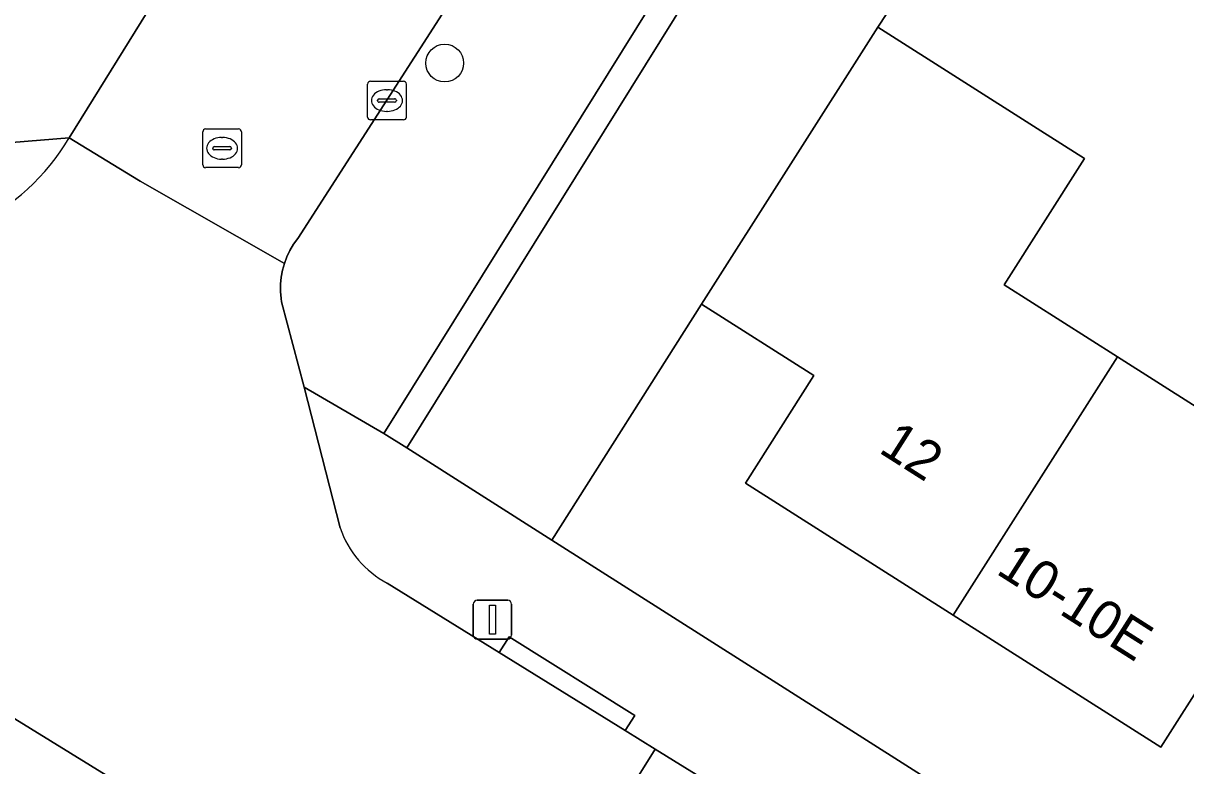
# Model space of a CAD drawing. Extents: x 160856 to 161310, y 384024 to 384878.
# Drawn here: x 161134.7 to 161164.75, y 384409.59 to 384428.78 of the extents above; entities that cross this region are included whole.
import ezdxf

# ---------------------------------------------------------------- set-up
doc = ezdxf.new("R2010")
doc.units = 0
for name, color, linetype in [('IMGEO_Boom', 7, 'Continuous'), ('IMGEO_Erf', 7, 'Continuous'), ('IMGEO_Groenvoorziening', 7, 'Continuous'), ('IMGEO_Kolk', 7, 'Continuous'), ('IMGEO_Lichtmast', 7, 'Continuous'), ('IMGEO_Pand', 7, 'Continuous'), ('IMGEO_Pand_nummerreeks', 7, 'Continuous'), ('IMGEO_Parkeervlak_open', 7, 'Continuous'), ('IMGEO_Rijbaan_lokaal_open', 7, 'Continuous'), ('IMGEO_Rioolput', 7, 'Continuous'), ('IMGEO_Voetpad_open', 7, 'Continuous')]:
    doc.layers.add(name, color=color, linetype=linetype)

msp = doc.modelspace()

# ---------------------------------------------------------------- linework, layer by layer
at = {"layer": 'IMGEO_Boom'}
msp.add_circle((161145.595, 384427.752), 0.489, dxfattribs=at)
at = {"layer": 'IMGEO_Erf'}
msp.add_lwpolyline([(161159.665, 384433.061), (161156.787, 384428.682), (161161.007, 384426), (161162.133, 384425.285), (161160.058, 384422.019), (161162.986, 384420.159), (161166.037, 384418.22)], dxfattribs=at)
msp.add_lwpolyline([(161169.346, 384412.403), (161166.673, 384414.102), (161164.109, 384410.066), (161158.74, 384413.478), (161153.368, 384416.891), (161155.136, 384419.675), (161152.235, 384421.518), (161148.364, 384415.421), (161186.074, 384391.45), (161186.807, 384392.603), (161181.391, 384396.044), (161176.106, 384399.403), (161170.82, 384402.762), (161165.406, 384406.202)], close=True, dxfattribs=at)
at = {"layer": 'IMGEO_Groenvoorziening'}
for points in [[(161158.438, 384439.993), (161157.844, 384440.363), (161144.024, 384418.179), (161144.615, 384417.804)], [(161156.787, 384428.682), (161159.665, 384433.061), (161159.456, 384433.189), (161162.113, 384437.509), (161162.451, 384437.301), (161162.542, 384437.439), (161158.438, 384439.993), (161144.615, 384417.804), (161148.364, 384415.421), (161152.235, 384421.518)]]:
    msp.add_lwpolyline(points, close=True, dxfattribs=at)
at = {"layer": 'IMGEO_Kolk'}
for p, q in [((161143.602, 384426.358), (161143.602, 384427.21)), ((161143.677, 384427.284), (161144.529, 384427.284)), ((161144.603, 384427.21), (161144.603, 384426.358)), ((161143.904, 384426.827), (161144.302, 384426.827)), ((161144.09, 384427.064), (161144.115, 384427.064)), ((161143.861, 384426.778), (161143.861, 384426.79)), ((161144.299, 384426.741), (161143.901, 384426.741)), ((161144.345, 384426.79), (161144.345, 384426.778)), ((161144.529, 384426.284), (161143.677, 384426.284)), ((161144.113, 384426.504), (161144.088, 384426.504))]:
    msp.add_line(p, q, dxfattribs=at)
for points in [[(161143.602, 384426.358), (161143.602, 384427.21)], [(161143.677, 384427.284), (161144.529, 384427.284)], [(161144.603, 384427.21), (161144.603, 384426.358)], [(161144.529, 384426.284), (161143.677, 384426.284)]]:
    msp.add_lwpolyline(points, dxfattribs=at)
for centre, radius, start, end in [((161143.679, 384427.208), 0.0765, 91.552, 178.448), ((161143.679, 384427.208), 0.0765, 91.552, 178.448), ((161144.527, 384427.208), 0.0765, 1.552, 88.448), ((161144.527, 384427.208), 0.0765, 1.552, 88.448), ((161143.901, 384426.787), 0.0403, 85.8775, 175.7526), ((161144.306, 384426.789), 0.0386, 1.7309, 96.639), ((161143.898, 384426.777), 0.0366, 178.938, 274.7102), ((161144.302, 384426.784), 0.043, 264.8664, 352.4533), ((161143.679, 384426.36), 0.0765, 181.552, 268.448), ((161143.679, 384426.36), 0.0765, 181.552, 268.448), ((161144.527, 384426.36), 0.0765, 271.552, 358.448), ((161144.527, 384426.36), 0.0765, 271.552, 358.448)]:
    msp.add_arc(centre, radius, start, end, dxfattribs=at)
for centre, major_axis, ratio, start_param, end_param in [((161144.089, 384426.784), (-0.387, 0.002), 0.722429, 4.712389, 7.853982), ((161144.114, 384426.784), (-0.39, 0.002), 0.717154, 1.570796, 4.712389)]:
    msp.add_ellipse(centre, major_axis=major_axis, ratio=ratio, start_param=start_param, end_param=end_param, dxfattribs=at)
at = {"layer": 'IMGEO_Lichtmast'}
for p, q in [((161146.335, 384412.965), (161146.335, 384413.765)), ((161146.335, 384413.765), (161146.335, 384412.965)), ((161146.435, 384413.865), (161147.225, 384413.865)), ((161147.225, 384413.865), (161146.435, 384413.865)), ((161147.325, 384413.765), (161147.325, 384412.965)), ((161147.325, 384412.965), (161147.325, 384413.765)), ((161147.225, 384412.865), (161146.435, 384412.865)), ((161146.435, 384412.865), (161147.225, 384412.865))]:
    msp.add_line(p, q, dxfattribs=at)
msp.add_lwpolyline([(161146.755, 384413.74), (161146.905, 384413.74), (161146.905, 384412.99), (161146.755, 384412.99), (161146.755, 384413.74)], dxfattribs=at)
for centre, start, end in [((161146.435, 384413.765), 90, 180), ((161146.435, 384413.765), 90, 180), ((161147.225, 384413.765), 0, 90), ((161147.225, 384413.765), 360, 90), ((161146.435, 384412.965), 180, 270), ((161146.435, 384412.965), 180, 270), ((161147.225, 384412.965), 270, 0), ((161147.225, 384412.965), 270, 0)]:
    msp.add_arc(centre, 0.1, start, end, dxfattribs=at)
at = {"layer": 'IMGEO_Pand'}
for points in [[(161162.986, 384420.159), (161160.058, 384422.019), (161162.133, 384425.285), (161161.007, 384426), (161156.787, 384428.682), (161152.235, 384421.518), (161155.136, 384419.675), (161153.368, 384416.891), (161158.74, 384413.478)], [(161173.348, 384418.127), (161173.083, 384418.296), (161168.098, 384421.463), (161166.037, 384418.22), (161162.986, 384420.159), (161158.74, 384413.478), (161164.109, 384410.066), (161166.673, 384414.102), (161169.346, 384412.403), (161169.519, 384412.676), (161169.779, 384412.511)]]:
    msp.add_lwpolyline(points, close=True, dxfattribs=at)
at = {"layer": 'IMGEO_Parkeervlak_open'}
msp.add_lwpolyline([(161153.626, 384408.416), (161151.036, 384410.02), (161149.931, 384408.251), (161158.545, 384402.793), (161159.692, 384404.631)], close=True, dxfattribs=at)
at = {"layer": 'IMGEO_Rijbaan_lokaal_open'}
for points in [[(161167.22, 384471.73), (161166.699, 384473.159), (161156.936, 384459.5), (161156.774, 384459.589), (161156.676, 384459.37), (161156.558, 384459.16), (161156.172, 384458.536), (161156.12, 384458.453), (161145.898, 384441.958), (161135.892, 384425.82), (161137.684, 384424.722), (161137.724, 384424.698), (161141.451, 384422.575), (161141.516, 384422.746), (161141.596, 384422.911), (161141.691, 384423.068), (161141.799, 384423.216), (161145.608, 384429.136), (161162.091, 384455.73)], [(161142.89, 384415.737), (161141.959, 384419.372), (161141.38, 384421.579), (161141.366, 384421.67), (161141.351, 384421.852), (161141.351, 384422.036), (161141.369, 384422.218), (161141.402, 384422.398), (161141.451, 384422.575), (161137.724, 384424.698), (161137.684, 384424.722), (161135.892, 384425.82)], [(161123.051, 384415.806), (161123.617, 384415.598), (161129.148, 384413.563), (161130.592, 384412.947), (161133.214, 384411.576), (161138.618, 384408.252), (161144.301, 384404.797), (161144.922, 384404.413), (161146.008, 384406.167), (161151.062, 384402.975), (161156.159, 384399.755), (161161.225, 384396.555), (161165.885, 384393.676), (161171.532, 384390.289), (161176.598, 384387.111), (161181.233, 384384.124), (161185.977, 384381.245), (161190.122, 384378.571), (161195.927, 384375.949)], [(161163.368, 384402.338), (161160.091, 384404.382), (161159.692, 384404.631), (161158.545, 384402.793), (161149.931, 384408.251), (161151.036, 384410.02), (161150.261, 384410.5), (161147.003, 384412.517), (161144.11, 384414.307)]]:
    msp.add_lwpolyline(points, dxfattribs=at)
for centre, radius, start, end in [((161130.875, 384428.802), 5.837, 262.6793, 329.2753), ((161145.342, 384416.593), 2.597, 199.25, 241.6881)]:
    msp.add_arc(centre, radius, start, end, dxfattribs=at)
at = {"layer": 'IMGEO_Rioolput'}
for p, q in [((161139.341, 384425.123), (161139.341, 384425.975)), ((161139.416, 384426.049), (161140.268, 384426.049)), ((161140.342, 384425.975), (161140.342, 384425.123)), ((161139.829, 384425.829), (161139.854, 384425.829)), ((161139.6, 384425.543), (161139.6, 384425.555)), ((161140.038, 384425.506), (161139.64, 384425.506)), ((161139.643, 384425.592), (161140.041, 384425.592)), ((161140.084, 384425.555), (161140.084, 384425.543)), ((161140.268, 384425.049), (161139.416, 384425.049)), ((161139.852, 384425.269), (161139.827, 384425.269))]:
    msp.add_line(p, q, dxfattribs=at)
for points in [[(161139.341, 384425.123), (161139.341, 384425.975)], [(161139.416, 384426.049), (161140.268, 384426.049)], [(161140.342, 384425.975), (161140.342, 384425.123)], [(161140.268, 384425.049), (161139.416, 384425.049)]]:
    msp.add_lwpolyline(points, dxfattribs=at)
for centre, radius, start, end in [((161139.418, 384425.973), 0.0765, 91.552, 178.448), ((161139.418, 384425.973), 0.0765, 91.552, 178.448), ((161140.266, 384425.973), 0.0765, 1.552, 88.448), ((161140.266, 384425.973), 0.0765, 1.552, 88.448), ((161139.64, 384425.552), 0.0403, 85.8775, 175.7526), ((161139.637, 384425.542), 0.0366, 178.938, 274.7102), ((161140.041, 384425.549), 0.043, 264.8664, 352.4533), ((161140.045, 384425.554), 0.0386, 1.7309, 96.639), ((161139.418, 384425.125), 0.0765, 181.552, 268.448), ((161139.418, 384425.125), 0.0765, 181.552, 268.448), ((161140.266, 384425.125), 0.0765, 271.552, 358.448), ((161140.266, 384425.125), 0.0765, 271.552, 358.448)]:
    msp.add_arc(centre, radius, start, end, dxfattribs=at)
for centre, major_axis, ratio, start_param, end_param in [((161139.828, 384425.549), (-0.387, 0.002), 0.722429, 4.712389, 7.853982), ((161139.853, 384425.549), (-0.39, 0.002), 0.717154, 1.570796, 4.712389)]:
    msp.add_ellipse(centre, major_axis=major_axis, ratio=ratio, start_param=start_param, end_param=end_param, dxfattribs=at)
at = {"layer": 'IMGEO_Voetpad_open'}
for points in [[(161143.667, 384466.665), (161143.911, 384466.515), (161146.346, 384465.016), (161149.442, 384463.074), (161153.416, 384460.726), (161152.548, 384459.295), (161149.536, 384454.494), (161148.859, 384453.285), (161145.604, 384448.101), (161142.348, 384442.916), (161141.582, 384441.69), (161140.923, 384440.635), (161132.927, 384427.83), (161131.747, 384428.009), (161131.431, 384425.455), (161135.892, 384425.82), (161145.898, 384441.958), (161156.12, 384458.453)], [(161145.608, 384429.136), (161141.799, 384423.216), (161141.691, 384423.068), (161141.596, 384422.911), (161141.516, 384422.746), (161141.451, 384422.575), (161141.402, 384422.398), (161141.369, 384422.218), (161141.351, 384422.036), (161141.351, 384421.852), (161141.366, 384421.67), (161141.38, 384421.579), (161141.959, 384419.372), (161144.024, 384418.179), (161157.844, 384440.363)], [(161135.892, 384425.82), (161131.431, 384425.455), (161125.576, 384426.179), (161119.871, 384426.885), (161114.167, 384427.59)], [(161148.364, 384415.421), (161144.615, 384417.804), (161144.024, 384418.179), (161141.959, 384419.372), (161142.89, 384415.737)], [(161222.465, 384379.543), (161220.779, 384382.081), (161216.979, 384382.453), (161203.696, 384384.003), (161200.423, 384384.422), (161196.583, 384384.913), (161193.875, 384386.706), (161187.96, 384390.486), (161187.857, 384390.316), (161186.074, 384391.45), (161148.364, 384415.421)], [(161144.11, 384414.307), (161147.003, 384412.517), (161147.261, 384412.924), (161150.507, 384410.888), (161150.261, 384410.5), (161151.036, 384410.02), (161153.626, 384408.416), (161159.692, 384404.631), (161160.091, 384404.382), (161160.355, 384404.806), (161163.632, 384402.762), (161163.368, 384402.338), (161163.782, 384402.08), (161166.751, 384400.227), (161186.195, 384387.99), (161186.449, 384388.4), (161192.444, 384384.705), (161192.181, 384384.28), (161195.361, 384382.398), (161195.596, 384382.832), (161200.206, 384381.006)], [(161200.337, 384372.311), (161199.023, 384372.573), (161196.738, 384373.197), (161194.518, 384374.023), (161194.093, 384374.206), (161193.857, 384373.766), (161189.902, 384375.887), (161190.138, 384376.327), (161184.445, 384379.576), (161182.932, 384380.497), (161169.206, 384389.105), (161168.941, 384388.682), (161165.814, 384390.644), (161166.079, 384391.067), (161160.279, 384394.704), (161152.687, 384399.604), (161144.922, 384404.413), (161144.301, 384404.797), (161144.038, 384404.372), (161138.384, 384407.874), (161138.618, 384408.252), (161133.214, 384411.576)]]:
    msp.add_lwpolyline(points, dxfattribs=at)
msp.add_lwpolyline([(161147.003, 384412.517), (161150.261, 384410.5), (161150.507, 384410.888), (161147.261, 384412.924)], close=True, dxfattribs=at)
for centre, radius, start, end in [((161130.875, 384428.802), 5.837, 262.6793, 329.2753), ((161145.342, 384416.593), 2.597, 199.25, 241.6881)]:
    msp.add_arc(centre, radius, start, end, dxfattribs=at)

# ---------------------------------------------------------------- texts
at = {"layer": 'IMGEO_Pand_nummerreeks'}
for s, rotation, p in [('12', 327.5675, (161156.782, 384417.707)), ('10-10E', 327.5649, (161159.817, 384414.572))]:
    msp.add_text(s, height=1, rotation=rotation, dxfattribs=at).set_placement(p)

doc.saveas('drawing.dxf')
